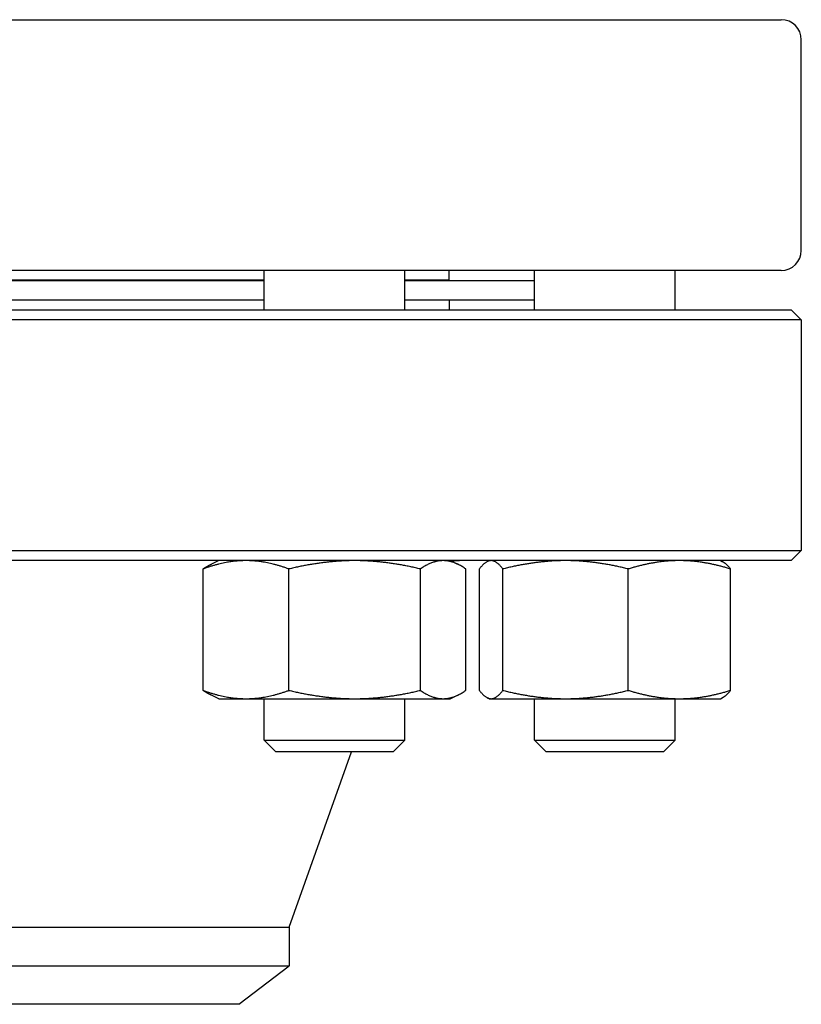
# Model space of a CAD drawing. Header units: inches. Extents: x 24 to 1128, y -69 to 748.
# Tile 604 of 656: x 613.42 to 618.28, y 603.16 to 609.29. Entities that reach past the tile are written whole.
import ezdxf

# ---------------------------------------------------------------- set-up
doc = ezdxf.new("R2010")
doc.units = ezdxf.units.IN
doc.header["$LTSCALE"] = 32
doc.header["$MEASUREMENT"] = 0
doc.layers.add('Visible (ANSI)', color=7, linetype='Continuous', lineweight=30)

msp = doc.modelspace()

# ---------------------------------------------------------------- linework, layer by layer
at = {"layer": 'Visible (ANSI)'}
for p, q in [((603.40563, 609.28853), (618.15563, 609.28853)), ((618.28063, 607.85353), (618.28063, 609.16353)), ((618.15563, 607.72853), (603.40563, 607.72853)), ((614.93933, 607.48353), (614.93933, 607.72853)), ((615.81433, 607.48353), (615.81433, 607.72853)), ((616.09063, 607.66853), (616.09063, 607.72853)), ((616.62165, 607.48353), (616.62165, 607.72853)), ((617.49665, 607.48353), (617.49665, 607.72853)), ((614.93933, 607.66853), (612.90046, 607.66853)), ((614.93933, 607.66353), (612.90046, 607.66353)), ((616.09063, 607.66853), (615.81433, 607.66853)), ((616.62165, 607.66353), (615.81433, 607.66353)), ((615.97063, 607.66353), (615.97063, 607.66853)), ((614.93933, 607.54353), (612.90046, 607.54353)), ((616.62165, 607.54353), (615.81433, 607.54353)), ((616.09063, 607.54353), (616.09063, 607.48353)), ((603.34313, 607.48353), (618.21813, 607.48353)), ((618.21813, 607.48353), (618.28063, 607.42103)), ((618.28063, 607.42103), (603.28063, 607.42103)), ((618.28063, 607.42103), (618.28063, 605.98603)), ((603.28063, 605.98603), (618.28063, 605.98603)), ((618.21813, 605.92353), (618.28063, 605.98603)), ((618.21813, 605.92353), (603.34313, 605.92353)), ((614.65783, 605.92353), (614.61204, 605.90218)), ((616.09583, 605.92353), (616.14161, 605.90218)), ((616.34015, 605.92353), (616.32889, 605.91828)), ((617.77815, 605.92353), (617.78941, 605.91828)), ((614.5594, 605.1164), (614.5594, 605.87166)), ((615.09388, 605.1164), (615.09388, 605.87166)), ((615.91131, 605.1164), (615.91131, 605.87166)), ((616.19426, 605.1164), (616.19426, 605.87166)), ((616.27863, 605.1164), (616.27863, 605.87166)), ((616.42385, 605.1164), (616.42385, 605.87166)), ((617.20437, 605.1164), (617.20437, 605.87166)), ((617.83968, 605.1164), (617.83968, 605.87166)), ((614.65783, 605.06453), (614.61204, 605.08588)), ((614.65783, 605.06453), (614.82664, 605.06453)), ((614.82664, 605.06453), (615.50259, 605.06453)), ((614.93933, 604.80645), (614.93933, 605.06453)), ((615.50259, 605.06453), (616.05278, 605.06453)), ((615.81433, 604.80645), (615.81433, 605.06453)), ((616.05278, 605.06453), (616.09583, 605.06453)), ((616.09583, 605.06453), (616.14161, 605.08588)), ((616.34015, 605.06453), (616.32889, 605.06978)), ((616.34015, 605.06453), (616.35124, 605.06453)), ((616.35124, 605.06453), (616.81411, 605.06453)), ((616.62165, 604.80645), (616.62165, 605.06453)), ((616.81411, 605.06453), (617.52202, 605.06453)), ((617.49665, 604.80645), (617.49665, 605.06453)), ((617.52202, 605.06453), (617.77815, 605.06453)), ((617.77815, 605.06453), (617.78941, 605.06978)), ((614.93933, 604.80645), (615.81433, 604.80645)), ((615.01224, 604.73353), (614.93933, 604.80645)), ((615.74141, 604.73353), (615.81433, 604.80645)), ((616.62165, 604.80645), (617.49665, 604.80645)), ((616.69457, 604.73353), (616.62165, 604.80645)), ((617.42373, 604.73353), (617.49665, 604.80645)), ((615.74141, 604.73353), (615.01224, 604.73353)), ((615.09563, 603.64353), (615.48287, 604.73353)), ((617.42373, 604.73353), (616.69457, 604.73353)), ((606.46563, 603.64353), (615.09563, 603.64353)), ((615.09563, 603.64353), (615.09563, 603.40332)), ((606.46563, 603.40332), (615.09563, 603.40332)), ((614.78313, 603.16353), (615.09563, 603.40332)), ((614.78313, 603.16353), (606.77813, 603.16353))]:
    msp.add_line(p, q, dxfattribs=at)
for centre, radius, start, end in [((618.15563, 609.16353), 0.125, 0, 90), ((618.15563, 607.85353), 0.125, 270, 0), ((616.17037, 605.54853), 0.375, 90, 99.684496)]:
    msp.add_arc(centre, radius, start, end, dxfattribs=at)
for points, weights in [([(614.82664, 605.92353), (614.70261, 605.92353), (614.5594, 605.87166)], [1, 1.0379548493, 1]), ([(614.5594, 605.87166), (614.5868, 605.89041), (614.61204, 605.90218)], [1, 1.01339325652, 1.01733426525]), ([(615.09388, 605.87166), (614.95066, 605.92353), (614.82664, 605.92353)], [1, 1.0379548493, 1]), ([(615.50259, 605.92353), (615.31291, 605.92353), (615.09388, 605.87166)], [1, 1.0379548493, 1]), ([(615.91131, 605.87166), (615.69228, 605.92353), (615.50259, 605.92353)], [1, 1.0379548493, 1]), ([(616.05278, 605.92353), (615.98712, 605.92353), (615.91131, 605.87166)], [1, 1.0379548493, 1]), ([(616.19426, 605.87166), (616.11844, 605.92353), (616.05278, 605.92353)], [1, 1.0379548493, 1]), ([(616.35124, 605.92353), (616.31754, 605.92353), (616.27863, 605.87166)], [1, 1.0379548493, 1]), ([(616.42385, 605.87166), (616.38493, 605.92353), (616.35124, 605.92353)], [1, 1.0379548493, 1]), ([(616.81411, 605.92353), (616.63299, 605.92353), (616.42385, 605.87166)], [1, 1.0379548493, 1]), ([(617.20437, 605.87166), (616.99523, 605.92353), (616.81411, 605.92353)], [1, 1.0379548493, 1]), ([(617.52202, 605.92353), (617.3746, 605.92353), (617.20437, 605.87166)], [1, 1.0379548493, 1]), ([(617.83968, 605.87166), (617.66945, 605.92353), (617.52202, 605.92353)], [1, 1.0379548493, 1]), ([(617.78941, 605.91828), (617.81293, 605.90731), (617.83968, 605.87166)], [1.01653872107, 1.02578038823, 1]), ([(614.61204, 605.08588), (614.5868, 605.09765), (614.5594, 605.1164)], [1.01733426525, 1.01339325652, 1]), ([(614.5594, 605.1164), (614.70261, 605.06453), (614.82664, 605.06453)], [1, 1.0379548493, 1]), ([(614.82664, 605.06453), (614.95066, 605.06453), (615.09388, 605.1164)], [1, 1.0379548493, 1]), ([(615.09388, 605.1164), (615.31291, 605.06453), (615.50259, 605.06453)], [1, 1.0379548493, 1]), ([(615.50259, 605.06453), (615.69228, 605.06453), (615.91131, 605.1164)], [1, 1.0379548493, 1]), ([(615.91131, 605.1164), (615.98712, 605.06453), (616.05278, 605.06453)], [1, 1.0379548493, 1]), ([(616.05278, 605.06453), (616.11844, 605.06453), (616.19426, 605.1164)], [1, 1.0379548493, 1]), ([(616.27863, 605.1164), (616.31754, 605.06453), (616.35124, 605.06453)], [1, 1.0379548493, 1]), ([(616.35124, 605.06453), (616.38493, 605.06453), (616.42385, 605.1164)], [1, 1.0379548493, 1]), ([(616.42385, 605.1164), (616.63299, 605.06453), (616.81411, 605.06453)], [1, 1.0379548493, 1]), ([(616.81411, 605.06453), (616.99523, 605.06453), (617.20437, 605.1164)], [1, 1.0379548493, 1]), ([(617.20437, 605.1164), (617.3746, 605.06453), (617.52202, 605.06453)], [1, 1.0379548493, 1]), ([(617.52202, 605.06453), (617.66945, 605.06453), (617.83968, 605.1164)], [1, 1.0379548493, 1]), ([(617.83968, 605.1164), (617.81293, 605.08075), (617.78941, 605.06978)], [1, 1.02578038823, 1.01653872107])]:
    msp.add_rational_spline(points, weights, degree=2, dxfattribs=at)

doc.saveas('drawing.dxf')
